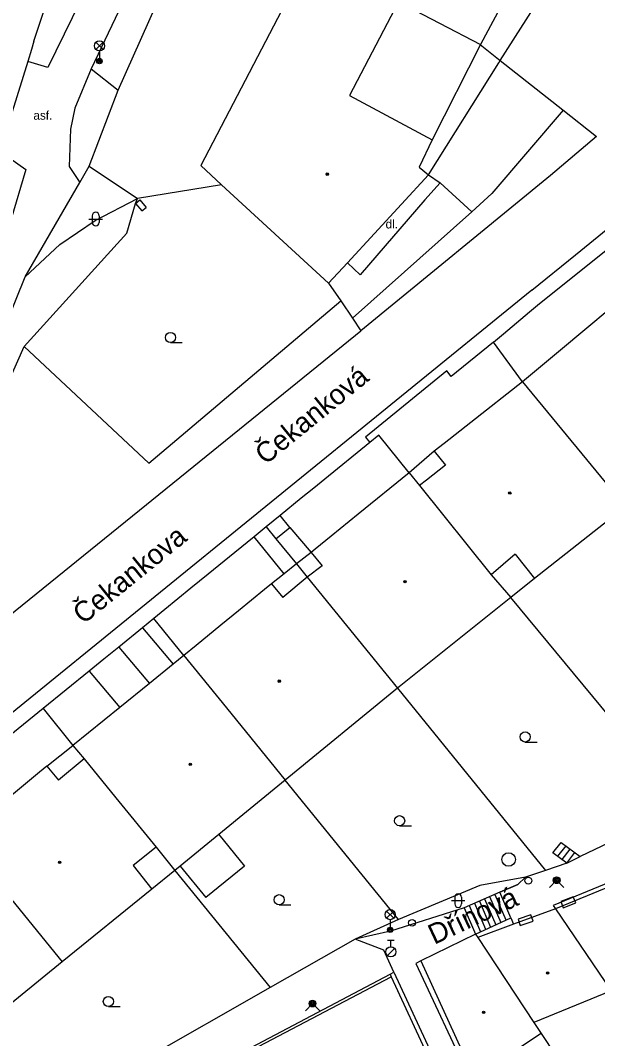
# Model space of a CAD drawing. Extents: x -598233 to -596890, y -1157848 to -1156431.
# Drawn here: x -597294.3 to -597251.6, y -1157448.9 to -1157373.5 of the extents above; entities that cross this region are included whole.
import ezdxf

# ---------------------------------------------------------------- set-up
doc = ezdxf.new("R2010")
doc.units = 0
for name, color, linetype in [('Level 10', 7, 'Continuous'), ('Level 11', 7, 'Continuous'), ('Level 24', 7, 'Continuous'), ('Level 27', 7, 'Continuous'), ('Level 28', 7, 'Continuous'), ('Level 31', 7, 'Continuous'), ('Level 33', 7, 'Continuous'), ('Level 36', 7, 'Continuous'), ('Level 39', 7, 'Continuous'), ('Level 40', 7, 'Continuous'), ('Level 49', 7, 'Continuous'), ('Level 5', 7, 'Continuous'), ('Level 50', 7, 'Continuous'), ('Level 7', 7, 'Continuous'), ('Level 8', 7, 'Continuous'), ('Level 9', 7, 'Continuous')]:
    doc.layers.add(name, color=color, linetype=linetype)

msp = doc.modelspace()

# ---------------------------------------------------------------- linework, layer by layer
at = {"layer": 'Level 10'}
for points in [[(-597278.2, -1157350.1), (-597282.5, -1157363.29), (-597289.07, -1157377.12)], [(-597289.29, -1157370.87), (-597292.3, -1157377.03), (-597293.78, -1157376.6)], [(-597251.67, -1157382.14), (-597255.07, -1157385.02), (-597269.12, -1157396.53)], [(-597295.89, -1157383.2), (-597293.93, -1157384.58), (-597296.1599, -1157392.1)], [(-597293.96, -1157392.54), (-597289.92, -1157385.54)], [(-597253.2199, -1157390.9), (-597250.82, -1157388.95)], [(-597256.44, -1157393.51), (-597253.2199, -1157390.9)], [(-597299.71, -1157406.85), (-597297.32, -1157400.8), (-597293.96, -1157392.54)], [(-597256.44, -1157393.51), (-597295.06, -1157424.92), (-597295.88, -1157425.59), (-597300.53, -1157429.37), (-597301.29, -1157429.99), (-597308.87, -1157435.85)], [(-597298.75, -1157420.53), (-597281.99, -1157406.98), (-597269.51, -1157396.85), (-597269.12, -1157396.53)], [(-597266.6599, -1157444.02), (-597267.42, -1157442.38), (-597269.54, -1157441.57)], [(-597285.75, -1157466.95), (-597286.1556, -1157466.068), (-597286.84, -1157464.58), (-597287.16, -1157463.89), (-597290.0315, -1157457.6407), (-597290.488, -1157456.6483), (-597290.57, -1157456.4699), (-597288.9918, -1157455.6553), (-597278.6986, -1157450.3428), (-597277.24, -1157449.59), (-597266.95, -1157444.17)]]:
    msp.add_lwpolyline(points, dxfattribs=at)
at = {"layer": 'Level 11'}
for points in [[(-597264.09, -1157384.99), (-597258.89, -1157376.69), (-597258.7818, -1157376.5198), (-597253.23, -1157367.8), (-597240.05, -1157357.33), (-597222.84, -1157352.24)], [(-597293.32, -1157375.09), (-597291.6, -1157369.91), (-597289.91, -1157365.87)], [(-597260.25, -1157375.34), (-597263.84, -1157382.39)], [(-597260.27, -1157375.33), (-597258.8, -1157376.51), (-597254.15, -1157380.18), (-597251.67, -1157382.14)], [(-597289.07, -1157377.12), (-597290.28, -1157380.04), (-597290.62, -1157381.61), (-597290.7, -1157384.36), (-597289.92, -1157385.54)], [(-597289.07, -1157377.12), (-597287.09, -1157378.7)], [(-597254.13, -1157380.19), (-597259.4, -1157386.37), (-597260.88, -1157387.73)], [(-597289.92, -1157385.54), (-597289.22, -1157384.33)], [(-597264.09, -1157384.99), (-597263.24, -1157385.57), (-597264.37, -1157386.83), (-597269.15, -1157392.38), (-597270.11, -1157391.49)], [(-597260.88, -1157387.73), (-597263.24, -1157385.57)], [(-597284.82, -1157406.34), (-597294.05, -1157397.69), (-597286.43, -1157389.31), (-597285.79, -1157387.1), (-597285.65, -1157386.73)], [(-597293.96, -1157392.54), (-597291.41, -1157390.13), (-597288.79, -1157388.37), (-597285.65, -1157386.73)], [(-597260.88, -1157387.73), (-597269.72, -1157395.59)], [(-597256.03, -1157394.64), (-597248.97, -1157388.97), (-597248.53, -1157388.62)], [(-597271.5, -1157392.99), (-597270.59, -1157394.31), (-597269.72, -1157395.59), (-597269.12, -1157396.53)], [(-597284.82, -1157406.34), (-597270.59, -1157394.31)], [(-597259.28, -1157397.36), (-597258.5406, -1157396.7412), (-597256.6162, -1157395.1306), (-597256.03, -1157394.64)], [(-597259.28, -1157397.36), (-597262.4099, -1157399.9), (-597262.75, -1157399.48), (-597268.76, -1157404.4), (-597268.44, -1157404.8)], [(-597257.14, -1157400.3), (-597259.28, -1157397.36)], [(-597298.52, -1157407.73), (-597294.05, -1157397.69)], [(-597265.53, -1157407.04), (-597267.79, -1157404.26), (-597268.44, -1157404.8)], [(-597268.71, -1157405.02), (-597271.503, -1157407.2889), (-597272.6, -1157408.18)], [(-597268.44, -1157404.8), (-597268.71, -1157405.02)], [(-597263.67, -1157405.45), (-597265.53, -1157407.04)], [(-597272.6, -1157408.18), (-597273.53, -1157408.93), (-597275.09, -1157410.21), (-597276.12, -1157411.04)], [(-597274.36, -1157411.08), (-597275.09, -1157410.21)], [(-597276.12, -1157411.04), (-597277.02, -1157411.77), (-597278.45, -1157412.94), (-597280.42, -1157414.55), (-597281.7, -1157415.59), (-597283.62, -1157417.16), (-597284.45, -1157417.83)], [(-597276.12, -1157411.04), (-597275.4, -1157411.92)], [(-597274.79, -1157414.52), (-597274.79, -1157414.51), (-597277.02, -1157411.77)], [(-597275.4, -1157411.92), (-597274.36, -1157411.08), (-597272.8, -1157412.94)], [(-597275.4, -1157411.92), (-597273.8808, -1157413.7928), (-597273.08, -1157414.78)], [(-597272.8, -1157412.94), (-597273.88, -1157413.79)], [(-597273.88, -1157413.79), (-597274.79, -1157414.52), (-597275.72, -1157415.26)], [(-597256.26, -1157414.87), (-597258.01, -1157416.28)], [(-597245.26, -1157431.64), (-597258.01, -1157416.28)], [(-597284.45, -1157417.83), (-597285.29, -1157418.52), (-597287.04, -1157419.94), (-597288.14, -1157420.84), (-597289.23, -1157421.73), (-597292.64, -1157424.5)], [(-597282.2199, -1157420.57), (-597284.45, -1157417.83)], [(-597285.29, -1157418.52), (-597283.02, -1157421.22)], [(-597287.04, -1157419.94), (-597284.77, -1157422.63)], [(-597289.23, -1157421.73), (-597286.97, -1157424.41)], [(-597266.4, -1157422.99), (-597255.43, -1157436.48)], [(-597292.64, -1157424.5), (-597295.1501, -1157426.5376), (-597297.0309, -1157428.0643), (-597297.8907, -1157428.7622), (-597299.8404, -1157430.3449), (-597300.98, -1157431.27)], [(-597292.64, -1157424.5), (-597290.43, -1157427.2199)], [(-597292.36, -1157428.76), (-597290.43, -1157427.22)], [(-597266.32, -1157440.12), (-597274.71, -1157429.81)], [(-597279.62, -1157433.83), (-597277.73, -1157436.1599)], [(-597254.9, -1157435.17), (-597254.28, -1157434.42)], [(-597254.28, -1157434.42), (-597252.88, -1157435.44)], [(-597253.85, -1157435.94), (-597254.9, -1157435.17)], [(-597253.94, -1157434.6599), (-597254.55, -1157435.43)], [(-597254.2, -1157435.68), (-597253.61, -1157434.9099)], [(-597253.85, -1157435.94), (-597253.27, -1157435.15)], [(-597282.49, -1157436.1599), (-597280.6, -1157438.49)], [(-597277.73, -1157436.1599), (-597280.6, -1157438.49)], [(-597256.92, -1157436.99), (-597257.49, -1157437.53)], [(-597250.6599, -1157437.34), (-597254.86, -1157439.07), (-597254.69, -1157439.32)], [(-597258.82, -1157438.1), (-597261.45, -1157439.24)], [(-597258.82, -1157438.1), (-597257.49, -1157437.53)], [(-597258.01, -1157439.98), (-597258.82, -1157438.1)], [(-597260.7, -1157438.9099), (-597259.87, -1157440.84)], [(-597260.33, -1157438.75), (-597259.5, -1157440.67)], [(-597259.95, -1157438.59), (-597259.12, -1157440.5)], [(-597259.58, -1157438.42), (-597258.75, -1157440.33)], [(-597259.2, -1157438.26), (-597258.38, -1157440.15)], [(-597261.45, -1157439.24), (-597266.9099, -1157440.98), (-597269.54, -1157441.57)], [(-597261.45, -1157439.24), (-597260.61, -1157441.19)], [(-597261.08, -1157439.08), (-597260.24, -1157441.02)], [(-597260.61, -1157441.19), (-597258.01, -1157439.98)], [(-597258.01, -1157439.98), (-597257.8, -1157440.4699)], [(-597264.6599, -1157443.17), (-597265.03, -1157443.38), (-597261.02, -1157451.9699), (-597260.6599, -1157451.8)], [(-597255.75, -1157448.56), (-597253.69, -1157451.7)]]:
    msp.add_lwpolyline(points, dxfattribs=at)
at = {"layer": 'Level 24'}
for points in [[(-597285.79, -1157387.1), (-597285.48, -1157386.84)], [(-597285.48, -1157386.84), (-597285.02, -1157387.39)], [(-597285.79, -1157387.1), (-597285.33, -1157387.65)], [(-597285.33, -1157387.65), (-597285.02, -1157387.39)]]:
    msp.add_lwpolyline(points, dxfattribs=at)
for points in [[(-597254.1242, -1157439.2553), (-597253.1932, -1157438.8901), (-597253.3758, -1157438.4247), (-597254.3068, -1157438.7899)], [(-597257.3049, -1157440.5554), (-597256.3565, -1157440.2386), (-597256.5149, -1157439.7644), (-597257.4633, -1157440.0812)]]:
    msp.add_lwpolyline(points, close=True, dxfattribs=at)
at = {"layer": 'Level 27'}
msp.add_circle((-597258.17, -1157435.67), 0.5, dxfattribs=at)
at = {"layer": 'Level 28'}
for p, q in [((-597267.14, -1157441.635), (-597266.64, -1157441.635)), ((-597266.89, -1157442.135), (-597266.89, -1157441.635)), ((-597267.148, -1157442.782), (-597266.618, -1157442.252))]:
    msp.add_line(p, q, dxfattribs=at)
for centre, radius in [((-597256.71, -1157437.24), 0.25), ((-597265.32, -1157440.36), 0.25), ((-597266.89, -1157442.51), 0.375)]:
    msp.add_circle(centre, radius, dxfattribs=at)
at = {"layer": 'Level 31'}
for points in [[(-597255.14, -1157437.74), (-597254.61, -1157437.21), (-597254.08, -1157437.74)], [(-597273.22, -1157446.87), (-597272.69, -1157446.34), (-597272.16, -1157446.87)]]:
    msp.add_lwpolyline(points, dxfattribs=at)
for centre, radius in [((-597254.61, -1157437.21), 0.25), ((-597254.61, -1157437.21), 0.18), ((-597254.61, -1157437.21), 0.11), ((-597272.69, -1157446.34), 0.25), ((-597272.69, -1157446.34), 0.18), ((-597272.69, -1157446.34), 0.11)]:
    msp.add_circle(centre, radius, dxfattribs=at)
at = {"layer": 'Level 33'}
for p, q in [((-597288.7349, -1157375.7), (-597288.2049, -1157375.17)), ((-597288.7349, -1157375.17), (-597288.2049, -1157375.7)), ((-597288.4699, -1157375.81), (-597288.4699, -1157376.56)), ((-597267.205, -1157440.02), (-597266.675, -1157439.49)), ((-597267.205, -1157439.49), (-597266.675, -1157440.02)), ((-597266.94, -1157440.13), (-597266.94, -1157440.88))]:
    msp.add_line(p, q, dxfattribs=at)
for centre, radius in [((-597288.4699, -1157375.435), 0.375), ((-597288.4699, -1157376.56), 0.2), ((-597288.4699, -1157376.56), 0.1445), ((-597288.4699, -1157376.56), 0.0876), ((-597266.94, -1157439.755), 0.375), ((-597266.94, -1157440.88), 0.2), ((-597266.94, -1157440.88), 0.1445), ((-597266.94, -1157440.88), 0.0876)]:
    msp.add_circle(centre, radius, dxfattribs=at)
at = {"layer": 'Level 36'}
for p, q in [((-597289.246, -1157388.256), (-597288.246, -1157388.256)), ((-597288.996, -1157388.006), (-597288.996, -1157388.506)), ((-597288.496, -1157388.006), (-597288.496, -1157388.506)), ((-597283.21, -1157397.395), (-597282.335, -1157397.395)), ((-597256.94, -1157426.975), (-597256.065, -1157426.975)), ((-597266.24, -1157433.175), (-597265.365, -1157433.175)), ((-597262.406, -1157438.7159), (-597261.406, -1157438.7159)), ((-597262.156, -1157438.4659), (-597262.156, -1157438.9659)), ((-597261.656, -1157438.4659), (-597261.656, -1157438.9659)), ((-597275.1599, -1157439.025), (-597274.2849, -1157439.025)), ((-597287.81, -1157446.565), (-597286.935, -1157446.565))]:
    msp.add_line(p, q, dxfattribs=at)
for centre in [(-597283.2101, -1157397.0199), (-597256.9401, -1157426.5999), (-597266.2401, -1157432.7999), (-597275.16, -1157438.6499), (-597287.8101, -1157446.1899)]:
    msp.add_circle(centre, 0.375, dxfattribs=at)
for centre, start, end in [((-597288.7457, -1157388.0063), 0, 180), ((-597288.7457, -1157388.5063), 180, 0), ((-597261.9057, -1157438.4662), 0, 180), ((-597261.9057, -1157438.9662), 180, 0)]:
    msp.add_arc(centre, 0.25, start, end, dxfattribs=at)
at = {"layer": 'Level 39'}
for centre, radius in [((-597271.6, -1157384.93), 0.09), ((-597271.6, -1157384.93), 0.0398), ((-597258.08, -1157408.53), 0.09), ((-597258.08, -1157408.53), 0.0398), ((-597265.84, -1157415.1), 0.09), ((-597265.84, -1157415.1), 0.0398), ((-597275.15, -1157422.4699), 0.09), ((-597275.15, -1157422.4699), 0.0398), ((-597281.74, -1157428.62), 0.09), ((-597281.74, -1157428.62), 0.0398), ((-597291.42, -1157435.88), 0.09), ((-597291.42, -1157435.88), 0.0398), ((-597255.28, -1157444.07), 0.09), ((-597255.28, -1157444.07), 0.0398), ((-597260.02, -1157446.98), 0.09), ((-597260.02, -1157446.98), 0.0398)]:
    msp.add_circle(centre, radius, dxfattribs=at)
at = {"layer": 'Level 5'}
for points in [[(-597255.68, -1157366.78), (-597260.25, -1157375.34)], [(-597273.49, -1157369.93), (-597280.9699, -1157384.3)], [(-597266.31, -1157372.17), (-597269.94, -1157379.1)], [(-597266.31, -1157372.17), (-597260.25, -1157375.34)], [(-597269.94, -1157379.1), (-597263.84, -1157382.39)], [(-597263.84, -1157382.39), (-597264.78, -1157384.4099)], [(-597280.9699, -1157384.3), (-597279.42, -1157385.7199)], [(-597264.78, -1157384.4099), (-597264.09, -1157384.99)], [(-597264.09, -1157384.99), (-597270.11, -1157391.49)], [(-597279.42, -1157385.7199), (-597271.5, -1157392.99)], [(-597270.11, -1157391.49), (-597271.5, -1157392.99)], [(-597248.76, -1157393.33), (-597254.3257, -1157397.9592), (-597256.2459, -1157399.5563), (-597257.14, -1157400.3)], [(-597257.14, -1157400.3), (-597260.9574, -1157403.3106), (-597262.9331, -1157404.8688), (-597263.67, -1157405.45)], [(-597257.14, -1157400.3), (-597249.5, -1157409.56)], [(-597263.67, -1157405.45), (-597262.84, -1157406.4699)], [(-597262.84, -1157406.4699), (-597264.2501, -1157407.5863), (-597264.76, -1157407.99)], [(-597265.53, -1157407.04), (-597269.3168, -1157410.1132), (-597271.2976, -1157411.7207), (-597272.4896, -1157412.6881), (-597272.8, -1157412.94)], [(-597265.53, -1157407.04), (-597264.76, -1157407.99)], [(-597264.76, -1157407.99), (-597259.46, -1157414.59)], [(-597249.5, -1157409.56), (-597256.26, -1157414.87)], [(-597272.8, -1157412.94), (-597271.98, -1157413.94)], [(-597257.69, -1157413.07), (-597259.46, -1157414.59)], [(-597257.69, -1157413.07), (-597256.26, -1157414.87)], [(-597271.98, -1157413.94), (-597273.08, -1157414.78)], [(-597273.08, -1157414.78), (-597274.89, -1157416.27)], [(-597273.08, -1157414.78), (-597266.4, -1157422.99)], [(-597259.46, -1157414.59), (-597258.01, -1157416.28)], [(-597275.7199, -1157415.26), (-597276.2473, -1157415.6908), (-597278.176, -1157417.2664), (-597279.4781, -1157418.3301), (-597281.3007, -1157419.8191), (-597282.2199, -1157420.57)], [(-597275.7199, -1157415.26), (-597274.89, -1157416.27)], [(-597258.01, -1157416.28), (-597266.4, -1157422.99)], [(-597282.2199, -1157420.57), (-597283.02, -1157421.22), (-597284.77, -1157422.63), (-597286.97, -1157424.41), (-597290.43, -1157427.2199)], [(-597282.2199, -1157420.57), (-597279.07, -1157424.45), (-597274.71, -1157429.81)], [(-597266.4, -1157422.99), (-597274.71, -1157429.81)], [(-597290.43, -1157427.2199), (-597289.6, -1157428.23)], [(-597289.6, -1157428.23), (-597291.5, -1157429.8)], [(-597289.6, -1157428.23), (-597287.26, -1157431.1), (-597284.27, -1157434.77)], [(-597292.36, -1157428.76), (-597292.9111, -1157429.2128), (-597294.844, -1157430.8008), (-597295.679, -1157431.4869), (-597297.6301, -1157433.0899), (-597298.75, -1157434.01)], [(-597292.36, -1157428.76), (-597291.5, -1157429.8)], [(-597274.71, -1157429.81), (-597279.62, -1157433.83)], [(-597298.75, -1157434.01), (-597291.24, -1157443.24)], [(-597279.62, -1157433.83), (-597282.49, -1157436.1599)], [(-597284.27, -1157434.77), (-597285.96, -1157436.11)], [(-597284.27, -1157434.77), (-597282.88, -1157436.49)], [(-597285.96, -1157436.11), (-597284.58, -1157437.86)], [(-597282.88, -1157436.49), (-597284.58, -1157437.86)], [(-597282.49, -1157436.1599), (-597282.88, -1157436.49)], [(-597284.58, -1157437.86), (-597291.24, -1157443.24)], [(-597250.54, -1157437.62), (-597254.69, -1157439.32)], [(-597254.69, -1157439.32), (-597257.8, -1157440.4699)], [(-597254.69, -1157439.32), (-597250.57, -1157445.4)], [(-597260.61, -1157441.19), (-597264.6599, -1157443.17)], [(-597260.61, -1157441.19), (-597260.44, -1157441.44)], [(-597257.8, -1157440.4699), (-597260.44, -1157441.44)], [(-597260.44, -1157441.44), (-597256.3, -1157447.74)], [(-597291.24, -1157443.24), (-597298, -1157448.76)], [(-597264.6599, -1157443.17), (-597261.25, -1157450.62)], [(-597250.57, -1157445.4), (-597256.3, -1157447.74)], [(-597256.3, -1157447.74), (-597255.75, -1157448.56)], [(-597255.75, -1157448.56), (-597257.95, -1157450.02)]]:
    msp.add_lwpolyline(points, dxfattribs=at)
at = {"layer": 'Level 7'}
for points in [[(-597287.09, -1157378.7), (-597278.62, -1157359.73), (-597275.81, -1157353.44)], [(-597293.32, -1157375.09), (-597293.5, -1157375.69), (-597293.78, -1157376.6)], [(-597293.78, -1157376.6), (-597294.92, -1157380.31)], [(-597289.2199, -1157384.33), (-597287.09, -1157378.7)], [(-597279.42, -1157385.7199), (-597285.65, -1157386.73)], [(-597247.06, -1157432.68), (-597252.88, -1157435.44)], [(-597282.88, -1157436.49), (-597275.83, -1157445.15)], [(-597255.43, -1157436.48), (-597256.92, -1157436.99)], [(-597253.85, -1157435.94), (-597255.43, -1157436.48)], [(-597256.92, -1157436.99), (-597260.3, -1157437.6)], [(-597260.3, -1157437.6), (-597266.32, -1157440.12)], [(-597266.32, -1157440.12), (-597269.54, -1157441.57)], [(-597269.54, -1157441.57), (-597275.83, -1157445.15)], [(-597266.95, -1157444.17), (-597266.6599, -1157444.02)], [(-597266.95, -1157444.17), (-597266.87, -1157444.35)], [(-597266.6599, -1157444.02), (-597260.9, -1157456.48), (-597256.87, -1157465.15)], [(-597266.87, -1157444.35), (-597264.07, -1157450.38), (-597257.27, -1157465), (-597262.47, -1157467.43), (-597273.7, -1157472.55), (-597277.65, -1157474.51)], [(-597275.83, -1157445.15), (-597285.44, -1157450.62)]]:
    msp.add_lwpolyline(points, dxfattribs=at)
at = {"layer": 'Level 8'}
for points in [[(-597289.2199, -1157384.33), (-597285.65, -1157386.73)], [(-597253.85, -1157435.94), (-597252.88, -1157435.44)]]:
    msp.add_lwpolyline(points, dxfattribs=at)
at = {"layer": 'Level 9'}
for points in [[(-597257.49, -1157437.53), (-597258.82, -1157438.1)], [(-597277.15, -1157449.77), (-597266.87, -1157444.35)]]:
    msp.add_lwpolyline(points, dxfattribs=at)

# ---------------------------------------------------------------- texts
at = {"layer": 'Level 40'}
for s, p in [('asf.', (-597293.36, -1157380.9)), ('dl.', (-597267.28, -1157388.95))]:
    msp.add_text(s, height=0.65, dxfattribs=at).set_placement(p)
at = {"layer": 'Level 49'}
msp.add_text('Čekankova', height=1.5, rotation=39, dxfattribs=at).set_placement((-597289.67, -1157418.31))
at = {"layer": 'Level 50'}
for s, rotation, p in [('Čekanková', 39.252573, (-597276.1738, -1157406.5002)), ('Dřínová', 25.244875, (-597263.6738, -1157441.9996))]:
    msp.add_text(s, height=1.5, rotation=rotation, dxfattribs=at).set_placement(p)

doc.saveas('drawing.dxf')
